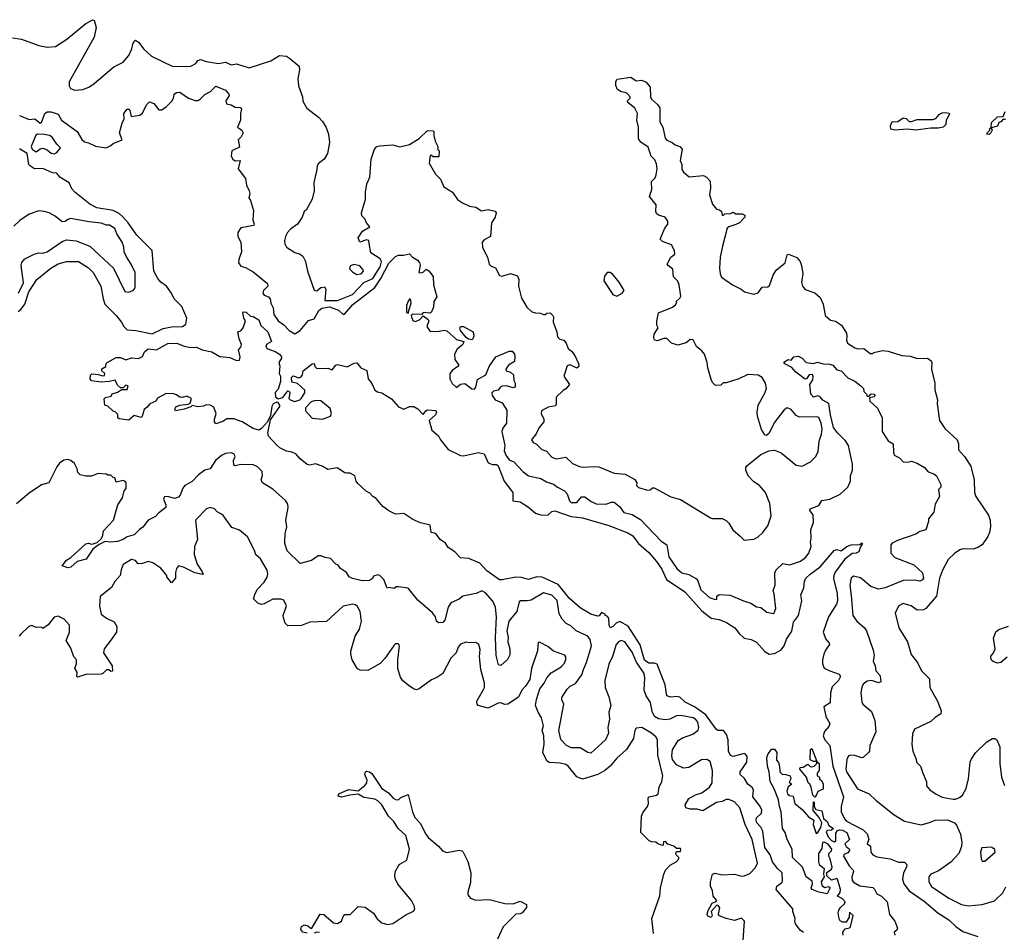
# Model space of a CAD drawing. Extents: x 2239805 to 2396427, y 665731 to 772158.
# Tile 286 of 326: x 2340627 to 2347745, y 741325 to 747922. Entities that reach past the tile are written whole.
import ezdxf

# ---------------------------------------------------------------- set-up
doc = ezdxf.new("R2010")
doc.units = 0

msp = doc.modelspace()

# ---------------------------------------------------------------- linework, layer by layer
at = {"layer": '0CON05XD'}
for points in [[(2340575, 747792), (2340639.3, 747780.7), (2340765, 747736.2), (2340826.4, 747723.6), (2340885, 747728.8), (2340967.3, 747782.7), (2341105, 747896), (2341155, 747922.5), (2341165, 747920), (2341178.8, 747865), (2341166.2, 747795), (2340985, 747472.5), (2340984.1, 747444.1), (2340993.3, 747425), (2341025, 747413.8), (2341083, 747417), (2341127.5, 747435), (2341165, 747460), (2341308, 747582), (2341375.3, 747614.7), (2341415.4, 747664.6), (2341437.4, 747712.6), (2341445, 747746.7), (2341455, 747766.7), (2341465, 747773.3), (2341485, 747761.2), (2341525, 747708.8), (2341579.6, 747659.6), (2341735, 747583.8), (2341865, 747586), (2341900, 747605), (2341915, 747626.7), (2341935, 747633.8), (2341975, 747620.8), (2342065, 747606), (2342115, 747616), (2342155, 747596.2), (2342195, 747604), (2342285, 747574), (2342442.5, 747625), (2342505, 747663.8), (2342555, 747658.8), (2342577.5, 747645), (2342647, 747587), (2342650.7, 747559.3), (2342637.5, 747495), (2342643.3, 747445), (2342672.5, 747365), (2342673.8, 747333.8), (2342703.6, 747283.6), (2342787.7, 747217.7), (2342815, 747187.5), (2342843.6, 747143.6), (2342860, 747095), (2342866.7, 747035), (2342852.5, 746955), (2342827.5, 746915), (2342785, 746880), (2342777, 746863), (2342773, 746827), (2342752.5, 746745), (2342756.7, 746685), (2342742.5, 746625), (2342697.5, 746545), (2342682.5, 746535), (2342670, 746495), (2342636.2, 746445), (2342585, 746409.2), (2342564, 746385), (2342547.5, 746355), (2342542.5, 746325), (2342543, 746303), (2342557, 746277), (2342615, 746240), (2342655, 746226.7), (2342673.6, 746213.6), (2342693.3, 746175), (2342707.5, 746105), (2342757, 745967), (2342775, 745963.3), (2342805, 745986), (2342830, 745990), (2342840.8, 745975), (2342833.4, 745893.4), (2342925, 745891.8), (2343031.9, 745935), (2343115, 746022.7), (2343179.5, 746050.5), (2343233.3, 746135), (2343241.8, 746175), (2343233.2, 746193.2), (2343166.4, 746236.4), (2343153.3, 746305), (2343150, 746325), (2343135, 746330), (2343085, 746313.8), (2343074.2, 746345), (2343105.8, 746394.2), (2343157.5, 746425), (2343133.9, 746453.9), (2343123, 746483), (2343100, 746505), (2343097.5, 746525), (2343127.5, 746625), (2343127.5, 746675), (2343137.5, 746735), (2343157.5, 746785), (2343167.5, 746915), (2343193, 746987), (2343210, 747005), (2343228.3, 747011.7), (2343325, 747017.5), (2343375, 747002.5), (2343445, 747020), (2343516.1, 747063.9), (2343575, 747122.5), (2343615, 747120), (2343620, 747115), (2343620, 747085), (2343630, 747045), (2343650, 747005), (2343650, 746985), (2343660, 746975), (2343658.3, 746931.7), (2343615, 746930), (2343605, 746940), (2343595, 746940), (2343586.7, 746885), (2343634, 746805), (2343668.7, 746768.7), (2343693.1, 746713.1), (2343755.9, 746675.9), (2343792.3, 746622.3), (2343828.3, 746598.3), (2343880, 746575), (2343925, 746566.2), (2343965, 746541.2), (2344015, 746549.4), (2344065, 746538.8), (2344071.2, 746525), (2344064.2, 746495.8), (2344038, 746455), (2344030, 746355), (2343985, 746331.2), (2343970, 746315), (2343973.8, 746275), (2344010, 746205), (2344020, 746155), (2344035, 746140), (2344067.7, 746127.7), (2344095, 746072.5), (2344115, 746067.5), (2344175, 746086.7), (2344225, 746070), (2344236.7, 746045), (2344233.8, 745995), (2344255, 745910), (2344293.6, 745843.6), (2344330.7, 745810.7), (2344355, 745802.5), (2344391.7, 745801.7), (2344415, 745790), (2344425, 745790), (2344438.3, 745801.7), (2344463, 745803), (2344482.5, 745785), (2344486.7, 745775), (2344483.3, 745735), (2344510, 745665), (2344515, 745630), (2344533, 745613), (2344560, 745605), (2344577.5, 745585), (2344592.5, 745545), (2344617.5, 745525), (2344640, 745495), (2344667, 745437), (2344670, 745415), (2344655, 745402.5), (2344606.4, 745426.4), (2344585, 745420), (2344562, 745345), (2344602.5, 745285), (2344576.4, 745253.6), (2344555, 745242.5), (2344506, 745194), (2344506, 745144), (2344499.5, 745130.5), (2344448.6, 745121.4), (2344398.8, 745095), (2344397.5, 745075), (2344416, 745035), (2344416.2, 745015), (2344383.3, 744975), (2344361.2, 744928.8), (2344327.5, 744885), (2344340, 744865), (2344363, 744853), (2344402.5, 744815), (2344435, 744802.5), (2344475, 744758.8), (2344505, 744748), (2344575, 744758.8), (2344623.3, 744715), (2344675, 744691.2), (2344695, 744686.7), (2344785, 744692.5), (2344815, 744688.8), (2344925, 744643.8), (2345005, 744636.2), (2345075, 744598), (2345088, 744575), (2345086.7, 744555), (2345100.9, 744540.9), (2345165, 744520), (2345185, 744522.5), (2345203, 744537), (2345215, 744537.5), (2345335, 744473.8), (2345403.6, 744453.6), (2345622.3, 744322.3), (2345636.4, 744316.4), (2345706.4, 744316.4), (2345735, 744302.5), (2345753.6, 744283.6), (2345782.5, 744235), (2345835, 744187.5), (2345865, 744160), (2345935, 744167.5), (2345965, 744183.3), (2345997.7, 744212.3), (2346036.1, 744263.9), (2346058.8, 744335), (2346050, 744425), (2346020, 744505), (2345976.7, 744555), (2345935, 744581.2), (2345893.8, 744625), (2345876.7, 744665), (2345877.5, 744685), (2345885, 744697.5), (2345985, 744780), (2346043.6, 744806.4), (2346085, 744811.4), (2346131.7, 744791.7), (2346241.7, 744701.7), (2346285, 744693.8), (2346345, 744726.7), (2346383.3, 744765), (2346398.8, 744801.2), (2346406, 744875), (2346423, 744927), (2346427.8, 744965), (2346421.9, 745005), (2346405, 745046.2), (2346385, 745052), (2346265, 745049.2), (2346240.5, 745060.5), (2346203.3, 745105), (2346175, 745115.6), (2346155, 745102), (2346082.2, 745007.8), (2346045, 744933.3), (2346025, 744916.7), (2346015, 744920), (2345989.7, 744959.7), (2345960, 745055), (2345958, 745085), (2345965.8, 745135), (2346015, 745223.3), (2346026.2, 745255), (2346020, 745295), (2345995, 745336.7), (2345965, 745353.3), (2345892.3, 745357.7), (2345825, 745326), (2345735, 745296.7), (2345713.6, 745296.4), (2345695, 745280), (2345658.3, 745278.3), (2345637, 745297), (2345627.5, 745315), (2345602.5, 745405), (2345597.5, 745445), (2345577.5, 745505), (2345559.3, 745529.3), (2345520.7, 745560.7), (2345495, 745607.5), (2345475, 745610), (2345444.6, 745585.4), (2345385, 745569.5), (2345340, 745585), (2345305, 745617.5), (2345285, 745616.7), (2345235, 745600), (2345217.5, 745605), (2345211.2, 745625), (2345215, 745650), (2345242.5, 745695), (2345233.3, 745715), (2345233.6, 745743.6), (2345246.4, 745803.6), (2345346.1, 745843.9), (2345369.3, 745860.7), (2345376.7, 745876.7), (2345373.9, 745886.1), (2345400.6, 745909.4), (2345406.4, 745923.6), (2345395.8, 746005.8), (2345385, 746031.4), (2345353.4, 746063.4), (2345349.7, 746119.7), (2345314.4, 746144.4), (2345308.8, 746155), (2345333.9, 746206.1), (2345363.6, 746226.4), (2345361.2, 746255), (2345338.8, 746295), (2345275, 746318.6), (2345256.2, 746335), (2345291.2, 746415), (2345313.3, 746445), (2345313.3, 746465), (2345292.5, 746495), (2345245, 746510), (2345230.6, 746520.6), (2345225.8, 746535), (2345228, 746585), (2345180, 746645), (2345196, 746695), (2345195, 746752.5), (2345220.3, 746779.7), (2345229.1, 746800.9), (2345235.5, 746845), (2345230.6, 746880.6), (2345218.5, 746908.5), (2345192, 746935), (2345170.5, 747000.5), (2345117.2, 747037.2), (2345100.9, 747060.9), (2345100.6, 747145), (2345088.9, 747195), (2345093.8, 747245), (2345073, 747283), (2345022.5, 747325), (2345020, 747335), (2345040, 747355), (2345040, 747365), (2345018.8, 747388.8), (2345005, 747396.7), (2344975, 747400), (2344947.7, 747417.7), (2344936.1, 747446.1), (2344936.7, 747475), (2344946.4, 747493.6), (2345045, 747506), (2345085, 747481.2), (2345125, 747485.7), (2345155, 747471.2), (2345186, 747435), (2345188, 747365), (2345195, 747347.5), (2345239.1, 747309.1), (2345256, 747285), (2345256, 747185), (2345277.5, 747145), (2345294.2, 747065), (2345305, 747052), (2345344.1, 747034.1), (2345365, 747016.7), (2345400, 747005), (2345417, 746987), (2345401.2, 746905), (2345413.8, 746875), (2345415, 746840), (2345425, 746820), (2345467, 746787), (2345570, 746795), (2345592.5, 746785), (2345620, 746755), (2345621.2, 746705), (2345613.6, 746656.4), (2345635, 746590), (2345663.6, 746553.6), (2345687, 746547), (2345700, 746535), (2345705, 746510), (2345715, 746510), (2345725, 746520), (2345765, 746522.5), (2345785, 746530), (2345805, 746520), (2345849.3, 746519.3), (2345868.3, 746508.3), (2345870, 746495), (2345830, 746455), (2345805, 746440.8), (2345755, 746425.7), (2345742, 746415), (2345707.1, 746285)], [(2340625, 747228.8), (2340695, 747200), (2340736.4, 747206.4), (2340775, 747173.3), (2340785, 747180), (2340793.3, 747206.7), (2340807.5, 747245), (2340825, 747256.7), (2340855, 747256.2), (2340905, 747240), (2340930, 747195), (2341043.3, 747115), (2341077, 747057), (2341095, 747040), (2341125, 747032.5), (2341175, 747007.5), (2341253, 746997), (2341285, 747012.5), (2341301.7, 747028.3), (2341366.7, 747055), (2341348.8, 747105), (2341366.7, 747175), (2341383.3, 747205), (2341380, 747245), (2341405, 747276.7), (2341415, 747276.7), (2341422.5, 747265), (2341433, 747223), (2341495, 747232.5), (2341515, 747247.5), (2341542.6, 747307.4), (2341565, 747328.8), (2341597.4, 747317.4), (2341631.7, 747271.7), (2341655, 747271.2), (2341686.8, 747293.2), (2341725.9, 747334.1), (2341738.8, 747355), (2341742.5, 747385), (2341760, 747395), (2341785, 747398.8), (2341847.5, 747355), (2341895, 747338.8), (2341915, 747338.8), (2341935, 747350), (2341965, 747381.2), (2342007.5, 747402.5), (2342045, 747442.5), (2342115, 747412.5), (2342140, 747385), (2342142.5, 747375), (2342117.5, 747335), (2342122.5, 747315), (2342130.7, 747310.7)], [(2342130.7, 747310.7), (2342155, 747307.5), (2342185, 747290), (2342225, 747287.5), (2342230, 747275), (2342222.5, 747245), (2342223, 747197), (2342202.5, 747145), (2342233, 747123), (2342242.5, 747105), (2342227.5, 747075), (2342207.5, 747055), (2342215, 747000), (2342160, 746975), (2342156.7, 746935), (2342167.5, 746915), (2342185, 746903.3), (2342220, 746905), (2342207.5, 746845), (2342260, 746775), (2342267.5, 746725), (2342286.7, 746685), (2342290, 746665), (2342283.8, 746635), (2342296.2, 746616.2), (2342317, 746543), (2342312.5, 746475), (2342322.5, 746445), (2342320, 746435), (2342225, 746418.6), (2342203.1, 746385), (2342202.9, 746355), (2342226.2, 746313.8), (2342231.5, 746245), (2342210.9, 746189.1), (2342210, 746165), (2342225, 746141.4), (2342260, 746130), (2342315, 746100), (2342418.8, 746015), (2342422, 745995), (2342388.6, 745965), (2342384.4, 745945), (2342395, 745930.6), (2342425, 745919.4), (2342438.6, 745905), (2342442.7, 745872.7), (2342458.7, 745838.7), (2342465, 745790), (2342495.6, 745745), (2342536.9, 745716.9), (2342575, 745674.3), (2342615, 745650.8), (2342655, 745676.2), (2342715, 745747.1), (2342755, 745760), (2342789, 745821), (2342812.2, 745837.8), (2342866.9, 745846.9), (2342931.7, 745821.7), (2342962.8, 745792.8), (2342976.3, 745793.7), (2343035, 745862.9), (2343193.4, 745986.6), (2343238.8, 746051.2), (2343295, 746161.4), (2343345, 746210), (2343365, 746220), (2343400.7, 746219.3), (2343445, 746230), (2343467.5, 746205), (2343503, 746183), (2343516.7, 746166.7), (2343521.7, 746148.3), (2343512.5, 746095), (2343525, 746091.2), (2343543.6, 746096.4), (2343565, 746118), (2343585, 746107.1), (2343615.6, 746065), (2343618.1, 746005), (2343641.7, 745918.3), (2343622, 745885), (2343618, 745845), (2343605, 745810), (2343595, 745801.2), (2343545, 745806.7), (2343535, 745790), (2343467, 745793), (2343457.5, 745785), (2343458.8, 745775), (2343468.3, 745748.3), (2343485, 745741.4), (2343517.6, 745752.4), (2343545, 745782.5), (2343580, 745755), (2343584, 745745), (2343570.8, 745705), (2343595, 745668.8), (2343660.5, 745669.5), (2343695, 745678), (2343713.9, 745673.9), (2343785, 745610), (2343837.5, 745595), (2343830, 745575), (2343790.5, 745539.5), (2343770.6, 745505), (2343771.9, 745465), (2343800.8, 745425), (2343795, 745414.2), (2343753.1, 745386.9), (2343736.9, 745365), (2343736.9, 745325), (2343752.7, 745292.7), (2343785, 745262.5), (2343815, 745288.1), (2343845, 745292.2), (2343895, 745252.9), (2343915, 745252.5), (2343924.4, 745265.6), (2343937.7, 745322.3), (2343997.5, 745355), (2344021.2, 745415), (2344070, 745485), (2344165, 745526.7), (2344187.5, 745525), (2344203.3, 745505), (2344207.7, 745487.7), (2344205, 745452.5), (2344161.2, 745425), (2344141.2, 745395), (2344144.2, 745384.2), (2344175, 745373.3), (2344197.5, 745355), (2344200, 745315), (2344210, 745295), (2344210, 745265), (2344195, 745260), (2344146.4, 745276.4), (2344115, 745274), (2344100, 745265), (2344085, 745243.3), (2344052.4, 745237.6), (2344039.2, 745225), (2344043.1, 745205), (2344065, 745173.3), (2344115, 745152.5), (2344148.7, 745098.7), (2344146.7, 745005), (2344119.5, 744970.5), (2344111.8, 744945), (2344134.2, 744845), (2344129.2, 744805), (2344141.8, 744775), (2344165, 744741.1), (2344199.2, 744725), (2344265, 744656.2), (2344305.9, 744625.9), (2344395, 744604.3), (2344435, 744582), (2344486.7, 744565), (2344515, 744542), (2344565, 744516.2), (2344585.5, 744495.5), (2344602.9, 744445), (2344615, 744430.9), (2344655, 744432.7), (2344688.1, 744471.9), (2344713, 744473), (2344759.4, 744439.4), (2344795, 744423.5), (2344865, 744420), (2344905, 744434), (2344925, 744433.8), (2344965, 744401.2), (2344995, 744358.9), (2345054.4, 744344.4), (2345115, 744310), (2345265, 744152.5), (2345305.6, 744125), (2345320.3, 744040.3), (2345377.1, 743955), (2345414.6, 743924.6), (2345465, 743910.8), (2345519.4, 743879.4), (2345530, 743865), (2345551.1, 743801.1), (2345615, 743744.3), (2345655, 743730), (2345666.2, 743733.8), (2345667.5, 743755), (2345685, 743767.5), (2345763, 743763), (2345860.5, 743720.5), (2345913.9, 743703.9), (2345955, 743676.7), (2345985, 743672.5), (2346028.3, 743638.3), (2346075, 743630), (2346082.5, 743635), (2346092.5, 743665), (2346080.8, 743770.8), (2346074, 743795), (2346088, 743835), (2346086.2, 743923.8), (2346096.7, 743945), (2346145, 743991.2), (2346195, 743981.2), (2346272.7, 744007.3), (2346308.8, 744035), (2346332, 744065), (2346348, 744115), (2346343.3, 744145), (2346350, 744175), (2346347.5, 744235), (2346366.4, 744286.4), (2346363, 744343), (2346340, 744375), (2346342.5, 744385), (2346405, 744410), (2346425, 744446.7), (2346485, 744456), (2346558.1, 744491.9), (2346615, 744543.8), (2346634.4, 744585), (2346633.3, 744625), (2346648.5, 744665), (2346648.9, 744708.9), (2346618.8, 744845), (2346597.6, 744877.6), (2346538.6, 744935), (2346510, 744975), (2346488.2, 745065), (2346477.7, 745147.7), (2346432.6, 745172.6), (2346415, 745196.7), (2346397, 745203), (2346365, 745192.5), (2346347.5, 745215), (2346340, 745285), (2346361.2, 745318.8), (2346363.9, 745343.9), (2346357.7, 745357.7), (2346335, 745353.8), (2346315, 745326.7), (2346305, 745323.3), (2346237.5, 745375), (2346208.8, 745408.8), (2346157.5, 745435), (2346152.5, 745447.5), (2346183.6, 745466.4), (2346205, 745460), (2346224.1, 745485.9), (2346255, 745489.2), (2346283.3, 745475), (2346314, 745444), (2346365, 745436), (2346395, 745447.5), (2346435, 745434), (2346485, 745431.9), (2346504.5, 745424.5), (2346535, 745390), (2346565, 745383.8), (2346615, 745334), (2346665, 745310), (2346707.5, 745275), (2346727.5, 745255), (2346730, 745235), (2346750, 745215), (2346755, 745200), (2346768.3, 745201.7), (2346782, 745218), (2346806.7, 745215), (2346808.8, 745205), (2346802.5, 745195), (2346771.7, 745188.3), (2346772.5, 745165), (2346827.5, 745115), (2346862.5, 745045), (2346862.5, 744945), (2346905, 744876.7), (2346942.5, 744855), (2346944, 744795), (2346950, 744775), (2346986.7, 744755), (2347015, 744726.7), (2347045, 744723.3), (2347075, 744730), (2347116.1, 744716.1), (2347167.5, 744685), (2347195, 744653.3), (2347235, 744640), (2347255.8, 744625.8), (2347287, 744563), (2347287, 744543), (2347270, 744525), (2347276.7, 744475), (2347245, 744420), (2347237, 744363), (2347197.5, 744315), (2347197.5, 744295), (2347177.5, 744235), (2347135, 744223.3), (2347105, 744203.3), (2346972.3, 744157.7), (2346935, 744138), (2346924.3, 744125), (2346924, 744065), (2346955, 744034.3), (2347091.7, 743981.7), (2347155, 743923.3), (2347161.2, 743885), (2347155, 743873.8), (2347135, 743862.5), (2347095, 743870), (2347015, 743868), (2346885, 743815.8), (2346835.8, 743804.2), (2346781.2, 743825), (2346705, 743886.2), (2346655, 743900), (2346638.8, 743885), (2346627.5, 743835), (2346639.3, 743760.7), (2346650.8, 743615), (2346678.8, 743575), (2346735.7, 743525.7), (2346750, 743505), (2346798, 743365), (2346803.8, 743325), (2346796.7, 743285), (2346812.3, 743252.3), (2346816.2, 743215), (2346845, 743182.5), (2346853.8, 743145), (2346852.5, 743135), (2346835, 743128.8), (2346785, 743146), (2346755, 743140.8), (2346725, 743118.8), (2346715, 743097.5), (2346708, 743055), (2346715, 742990), (2346722.5, 742975), (2346785, 742920), (2346810, 742855), (2346816.2, 742775), (2346773.8, 742675), (2346770, 742635), (2346763.3, 742625), (2346725, 742588.8), (2346715, 742586.2), (2346665, 742603.3), (2346635, 742606.2), (2346619.5, 742600.5), (2346605.8, 742574.2), (2346600, 742505), (2346604.4, 742485), (2346685, 742361.2), (2346767.5, 742325), (2346818.3, 742278.3), (2346950, 742175), (2347025, 742128.8), (2347145, 742102), (2347205, 742117.5), (2347245, 742135.7), (2347335, 742138), (2347385, 742116.2), (2347398.8, 742098.8), (2347428.8, 742035), (2347438, 741975), (2347436, 741945), (2347415.7, 741895), (2347358.3, 741831.7), (2347270.2, 741769.8), (2347213.8, 741745), (2347200, 741725), (2347200.3, 741690.3), (2347220, 741655), (2347345, 741571.2), (2347435, 741526.7), (2347485, 741516.7), (2347585, 741526.2), (2347675, 741552), (2347735, 741610), (2347757.3, 741652.7)], [(2346955, 747124.2), (2346925, 747130), (2346922, 747155), (2346935, 747187.5), (2346955, 747183.3), (2346975, 747187.5), (2347015, 747212.5), (2347035, 747207.5), (2347057, 747187), (2347075, 747186.7), (2347115, 747201.2), (2347228.3, 747201.7), (2347250.7, 747209.3), (2347273.6, 747236.4), (2347295, 747248.9), (2347321.3, 747251.3), (2347345.6, 747245.6), (2347349.5, 747239.5), (2347325.7, 747195), (2347323.3, 747165), (2347303.6, 747146.4), (2347267.5, 747137.5), (2347215, 747138), (2347105, 747124.3), (2347045, 747130), (2346955, 747124.2)], [(2347755, 747200), (2347735, 747200), (2347720, 747185), (2347705, 747180), (2347695, 747152.5), (2347650, 747140), (2347657.5, 747125), (2347647.5, 747105), (2347635, 747092.5), (2347620, 747095), (2347623, 747107), (2347640, 747125), (2347641.7, 747138.3), (2347650, 747140), (2347651.7, 747178.3), (2347695, 747220), (2347738.3, 747221.7), (2347751.7, 747258.3)], [(2340875, 746953.3), (2340895, 746963.3), (2340922.5, 746995), (2340895, 747022.5), (2340862.7, 747072.7), (2340842.5, 747085), (2340805, 747091.4), (2340756, 747094), (2340742.9, 747087.1), (2340710, 747005), (2340717, 746987), (2340745, 746967.5), (2340775, 746990), (2340795, 746993.8), (2340825, 746981.2), (2340855, 746957.5), (2340875, 746953.3)], [(2340616.2, 745813.8), (2340635, 745827.3), (2340664.2, 745865), (2340692.2, 745955), (2340751.2, 746045), (2340851.2, 746125), (2340905, 746158.6), (2340965, 746174.3), (2341052.5, 746175), (2341125, 746129.4), (2341157.1, 746095), (2341214, 745996), (2341229.4, 745905), (2341242.9, 745865), (2341323.7, 745783.7), (2341363.8, 745735), (2341378.8, 745705), (2341405, 745681.2), (2341465.9, 745675.9), (2341585, 745651.4), (2341665, 745690), (2341725, 745701.8), (2341805, 745703.8), (2341827.7, 745722.3), (2341836.2, 745765), (2341798.7, 745848.7), (2341744.6, 745904.6), (2341725.5, 745945.5), (2341688, 745995), (2341646.2, 746025), (2341625, 746051.2), (2341595.8, 746105), (2341583.8, 746255), (2341474.5, 746364.5), (2341410.6, 746455), (2341369.7, 746499.7), (2341345, 746520.5), (2341302.7, 746542.7), (2341185, 746562.5), (2341135, 746588.6), (2341026.2, 746675), (2341005, 746700), (2340984.2, 746744.2), (2340917.5, 746785), (2340895, 746813.3), (2340865, 746816.2), (2340795, 746846.2), (2340735, 746843.3), (2340705, 746862.5), (2340692.5, 746875), (2340680, 746955), (2340625, 746990)], [(2341129.2, 746460.8), (2340995, 746484), (2340975, 746478.8), (2340955, 746463.3), (2340935, 746460), (2340883, 746503), (2340840, 746525), (2340805, 746536.7), (2340765, 746540), (2340695, 746516.7), (2340628.3, 746471.7), (2340585, 746430.8)], [(2340619.2, 745945), (2340655, 746020), (2340636.9, 746145), (2340643, 746167), (2340665, 746194), (2340731.7, 746228.3), (2340765, 746235.8), (2340795, 746234), (2340825, 746244.3), (2340935, 746319.2), (2340965, 746330.8), (2341035, 746324.2), (2341135, 746284.3), (2341305, 746126.2), (2341387, 745957), (2341413, 745953), (2341447.5, 745965), (2341462.5, 745985), (2341462.5, 746095), (2341433.8, 746155), (2341398.3, 746208.3), (2341382.9, 746245), (2341380.3, 746280.3), (2341367.1, 746315), (2341328.1, 746375), (2341315, 746413.3), (2341275, 746438), (2341255, 746436), (2341215, 746452), (2341129.2, 746460.8)], [(2345707.1, 746285), (2345690, 746205), (2345685.8, 746125), (2345690, 746085), (2345701.7, 746061.7), (2345780, 746005), (2345843.6, 745973.6), (2345867.5, 745955), (2345935, 745938), (2345965, 745948), (2345995, 745988.8), (2346035, 745990), (2346048.3, 746001.7), (2346073.8, 746075), (2346095, 746112.5), (2346160, 746165), (2346175, 746222.5), (2346185, 746226.7), (2346245, 746202.5), (2346270, 746175), (2346278.8, 746145), (2346289.2, 746085), (2346280, 746025), (2346285.7, 745995), (2346305, 745972), (2346375, 745948.8), (2346413.3, 745915), (2346436.7, 745865), (2346450, 745785), (2346490, 745750), (2346525, 745742.5), (2346567.5, 745715), (2346603.3, 745655), (2346607.5, 745635), (2346603.3, 745605), (2346612.5, 745585), (2346665, 745550), (2346686.4, 745543.6), (2346730, 745545), (2346775, 745510), (2346795, 745510), (2346803, 745517), (2346865, 745532), (2346905, 745526), (2347005, 745493.8), (2347065, 745490), (2347115, 745472), (2347190, 745475), (2347217.5, 745455), (2347222.5, 745445), (2347220, 745395), (2347242.5, 745295), (2347243, 745247), (2347262.5, 745175), (2347260, 745145), (2347277.5, 745025), (2347315, 744967.5), (2347404.1, 744884.1), (2347414, 744855), (2347413.9, 744813.9), (2347458.8, 744765), (2347503.3, 744695), (2347528, 744595), (2347530.8, 744505), (2347539.2, 744475), (2347630.7, 744340.7), (2347643.3, 744305), (2347646.2, 744255), (2347638.8, 744215), (2347626.2, 744185), (2347585, 744126.7), (2347555, 744106.7), (2347520, 744095), (2347445, 744096.2), (2347425, 744090), (2347386.1, 744063.9), (2347340.5, 744019.5), (2347297.7, 743942.3), (2347275.8, 743884.2), (2347255.7, 743755), (2347178.8, 743665), (2347160, 743655), (2347115, 743654.3), (2347071.2, 743685), (2347015, 743702.9), (2346983.8, 743685), (2346956.2, 743635), (2346983.8, 743525), (2347046.2, 743425), (2347072.3, 743332.3), (2347117.5, 743275), (2347146.7, 743215), (2347205, 743157.5), (2347207.5, 743095), (2347263.3, 742995), (2347290, 742925), (2347287.5, 742905), (2347245, 742877.5), (2347215, 742847.5), (2347097, 742793), (2347080.7, 742759.3), (2347076.7, 742685), (2347083.3, 742635), (2347107, 742577), (2347110, 742555), (2347140, 742525), (2347153, 742483), (2347181.7, 742411.7), (2347183, 742383), (2347207.5, 742355), (2347252.7, 742322.7), (2347295, 742302), (2347375, 742286.7), (2347393, 742287), (2347421.7, 742298.3), (2347443, 742317), (2347470, 742365), (2347485.9, 742434.1), (2347498.8, 742555), (2347506.7, 742575), (2347538.3, 742621.7), (2347618.3, 742701.7), (2347660, 742725), (2347676.4, 742726.4), (2347692.5, 742715), (2347712.5, 742665), (2347713.8, 742545), (2347726.2, 742445), (2347747.5, 742385)], [(2343065, 746080.6), (2343095, 746084.6), (2343112.9, 746105), (2343110.8, 746115), (2343085, 746143.8), (2343045, 746151.5), (2343016.6, 746143.4), (2343012.2, 746122.2), (2343035, 746097.1), (2343065, 746080.6)], [(2344945, 745924), (2344983.3, 745945), (2344996.2, 745965), (2344960, 746025), (2344917.6, 746077.6), (2344895, 746094.2), (2344875, 746094.4), (2344855, 746068.6), (2344849.6, 746035), (2344915, 745936), (2344945, 745924)], [(2343435, 745800), (2343456, 745876), (2343451.7, 745901.7), (2343445, 745902.5), (2343435, 745886.7), (2343424.6, 745855), (2343424.2, 745805), (2343435, 745800)], [(2346293.1, 741323.1), (2346270.2, 741340.2), (2346236, 741385), (2346230.8, 741405), (2346234, 741425), (2346217.5, 741475), (2346216.7, 741495), (2346097.1, 741635), (2346101.1, 741658.9), (2346137.5, 741685), (2346142.5, 741695), (2346138.8, 741755), (2346105, 741785.6), (2346070, 741835), (2346053.3, 741885), (2346015, 741938.8), (2346000.5, 742055), (2345985, 742084.2), (2345955.7, 742115), (2345950.6, 742135), (2345955, 742153.3), (2345990, 742185), (2345993, 742207), (2345978.8, 742238.8), (2345926.7, 742305), (2345933.3, 742355), (2345922, 742372), (2345890, 742395), (2345867.3, 742437.3), (2345836.7, 742465), (2345836.7, 742485), (2345883.8, 742555), (2345886.7, 742595), (2345875, 742612.5), (2345865, 742616.2), (2345785, 742596.2), (2345765, 742602.5), (2345751.2, 742635), (2345748.8, 742715), (2345736.7, 742755), (2345715, 742783.8), (2345675, 742784.3), (2345662.4, 742792.4), (2345587, 742897), (2345504.7, 742954.7), (2345437.8, 742987.8), (2345398.8, 743025), (2345375, 743030), (2345335, 743025.6), (2345306.2, 743035), (2345294.4, 743114.4), (2345235, 743263.3), (2345215, 743271.2), (2345175, 743271.1), (2345145, 743292.5), (2345113.3, 743403.3), (2345025, 743538.9), (2344965, 743570.6), (2344939.3, 743560.7), (2344915, 743535.8), (2344895, 743526.7), (2344887.5, 743545), (2344886.4, 743596.4), (2344875, 743610), (2344860, 743615), (2344860, 743625), (2344833.6, 743636.4), (2344816.4, 743613.6), (2344805, 743610), (2344755, 743624), (2344679.7, 743669.7), (2344599.3, 743739.3), (2344573.8, 743773.8), (2344519.4, 743839.4), (2344405, 743893.1), (2344365, 743894.5), (2344305, 743874.5), (2344255, 743888.9), (2344215, 743891.9), (2344115, 743872), (2344095, 743873.8), (2344005, 743937.5), (2343952.7, 743992.7), (2343875, 744026.9), (2343812.7, 744032.7), (2343772.5, 744075), (2343725, 744106.2), (2343705, 744138.8), (2343666.7, 744165), (2343639.5, 744199.5), (2343625, 744210), (2343602.5, 744215), (2343595, 744267.5), (2343525, 744283.8), (2343469.3, 744309.3), (2343405, 744352.5), (2343345, 744348.6), (2343295, 744371.2), (2343252.3, 744402.3), (2343205, 744460), (2343180, 744475), (2343158.8, 744498.8), (2343132.7, 744512.7), (2343070.5, 744570.5), (2343060, 744585), (2343050, 744625), (2343015, 744643.3), (2342993, 744643), (2342976.4, 744646.4), (2342923, 744683), (2342855, 744670), (2342813.6, 744693.6), (2342765, 744711.2), (2342725, 744702), (2342706.1, 744706.1), (2342655, 744746.7), (2342623.2, 744783.2), (2342595, 744795.8), (2342555, 744802.5), (2342507.3, 744827.3), (2342485, 744846.2), (2342425, 744912.5), (2342420, 744935), (2342441.2, 745028.8), (2342506.7, 745125), (2342508.8, 745135), (2342495, 745156), (2342485, 745157.5), (2342460, 745145), (2342450, 745125), (2342440, 745060), (2342417.5, 745015), (2342375, 744966.2), (2342355, 744956), (2342315, 744968), (2342235, 745016), (2342175, 745035.8), (2342125, 745036.2), (2342095, 745016.7), (2342045, 745000), (2342036.2, 745015), (2342036.2, 745035), (2342046.7, 745075), (2342030.7, 745120.7), (2342005, 745136.7), (2341975, 745137.5), (2341955, 745128.8), (2341915, 745124.2), (2341875, 745132.5), (2341865, 745123.8), (2341815, 745106.7), (2341753.8, 745093.8), (2341747.5, 745105), (2341755, 745122.5), (2341785, 745136.7), (2341845, 745142.5), (2341860, 745150), (2341870, 745185), (2341835, 745200), (2341805, 745190), (2341785, 745192.5), (2341760.7, 745210.7), (2341738.3, 745218.3), (2341685, 745218.8), (2341623.9, 745186.1), (2341610, 745165), (2341567.5, 745145), (2341549.3, 745120.7), (2341526.4, 745103.6), (2341513.3, 745055), (2341505, 745046.7), (2341455, 745060), (2341415, 745026.7), (2341345, 745037.5), (2341337.5, 745045), (2341337, 745067), (2341318.3, 745088.3), (2341301.7, 745091.7), (2341265, 745127.5), (2341242.5, 745135), (2341238.3, 745181.7), (2341248.3, 745191.7), (2341288.3, 745201.7), (2341295, 745217.5), (2341335, 745230), (2341365, 745250), (2341405, 745250), (2341410, 745275), (2341395, 745280), (2341375, 745260), (2341355, 745260), (2341335, 745280), (2341317, 745317), (2341275, 745306.2), (2341215, 745301.2), (2341145, 745312.5), (2341137, 745327), (2341138.3, 745351.7), (2341148.3, 745361.7), (2341195, 745357.5), (2341225, 745347.5), (2341239.3, 745350.7), (2341242.5, 745365), (2341220, 745385), (2341221.7, 745398.3), (2341250, 745415), (2341253, 745437), (2341260, 745445), (2341325, 745480), (2341355, 745480), (2341395, 745463.3), (2341435, 745477.5), (2341485, 745472.5), (2341515, 745487.5), (2341529.3, 745520.7), (2341555, 745543.3), (2341615, 745536.2), (2341697.7, 745582.3), (2341764.1, 745584.1), (2341815, 745562), (2341865, 745552), (2341906.2, 745553.8), (2341945.6, 745535.6), (2342015, 745522), (2342075, 745487.5), (2342145, 745480), (2342195, 745457.5), (2342215, 745460), (2342220, 745485), (2342210, 745535), (2342226.7, 745555), (2342231.2, 745575), (2342213.8, 745615), (2342203.3, 745666.7), (2342225, 745672.5), (2342243.3, 745695), (2342260, 745745), (2342247.5, 745765), (2342240, 745805), (2342245, 745810), (2342265, 745807.5), (2342295, 745780), (2342315, 745776.7), (2342355, 745752.5), (2342370.8, 745710.8), (2342422, 745665), (2342447.5, 745595), (2342413.9, 745576.1), (2342407.5, 745565), (2342412.5, 745545), (2342475, 745522.5), (2342505, 745503.8), (2342520, 745485), (2342520, 745475), (2342500, 745445), (2342507.5, 745417.5), (2342503.8, 745365), (2342511.4, 745345), (2342512.1, 745307.9), (2342495, 745252.5), (2342473, 745227), (2342475.8, 745195), (2342495, 745180.8), (2342528.5, 745191.5), (2342565, 745240), (2342575, 745236.7), (2342580, 745225), (2342573.3, 745185), (2342582.5, 745175), (2342615, 745161.2), (2342652.5, 745175), (2342661.2, 745185), (2342688.6, 745225), (2342689.2, 745245), (2342635, 745292.5), (2342595, 745302.5), (2342591.2, 745335), (2342605, 745346.7), (2342645, 745333.3), (2342660.7, 745339.3), (2342671.2, 745355), (2342676.7, 745385), (2342742.5, 745435), (2342756.7, 745436.7), (2342760, 745415), (2342775, 745400), (2342855, 745402.5), (2342885, 745390), (2342913.3, 745425), (2342925, 745430), (2342995, 745412.5), (2343045, 745440), (2343065, 745441.2), (2343094.4, 745404.4), (2343137.3, 745387.3), (2343147, 745327), (2343172.1, 745292.1), (2343194, 745245), (2343212.6, 745232.6), (2343245.4, 745225.4), (2343315, 745180.8), (2343365, 745124), (2343405, 745106), (2343445, 745125.6), (2343475.6, 745125.6), (2343505, 745108.8), (2343545, 745067.5), (2343563.3, 745095), (2343575, 745102), (2343636.2, 745096.2), (2343640, 745085), (2343633.8, 745065), (2343586.7, 745025), (2343606.2, 744955), (2343653.8, 744915), (2343670, 744885)], [(2343895, 745608.8), (2343872, 745612), (2343853.8, 745623.8), (2343812.9, 745675), (2343808, 745695), (2343815, 745703.8), (2343835, 745704.2), (2343906, 745666), (2343910, 745635), (2343904.1, 745615.9), (2343895, 745608.8)], [(2342815, 745034), (2342874, 745056), (2342880.8, 745075), (2342870.9, 745110.9), (2342805, 745166.2), (2342765, 745170), (2342735, 745158.9), (2342692.9, 745117.1), (2342694.2, 745095), (2342741.7, 745041.7), (2342815, 745034)], [(2343670, 744885), (2343725, 744816.2), (2343815, 744772.5), (2343835, 744770), (2343945, 744794.2), (2343984.3, 744784.3), (2344015, 744719.4), (2344045, 744707.5), (2344075, 744705.8), (2344086.6, 744696.6), (2344128.8, 744585), (2344192, 744505), (2344193.3, 744445), (2344245.7, 744435.7), (2344305, 744398.8), (2344355, 744355.6), (2344395, 744342.7), (2344445, 744341.5), (2344475, 744365.7), (2344495, 744371.9), (2344615, 744331.9), (2344695, 744321.1), (2344885.4, 744265.4), (2345022.6, 744212.6), (2345060.1, 744190.1), (2345085.3, 744155.3), (2345100.5, 744135), (2345175, 744069.5), (2345231.5, 744005), (2345269, 743949), (2345303.6, 743875), (2345436.5, 743786.5), (2345557.7, 743647.7), (2345625, 743595.6), (2345685, 743585.6), (2345736.2, 743565), (2345796, 743525), (2345828, 743485), (2345865, 743451.4), (2345915, 743442), (2345953, 743423), (2346014.3, 743354.3), (2346045, 743336.2), (2346085, 743340), (2346128.8, 743365), (2346154.2, 743395), (2346171.1, 743445), (2346208.1, 743501.9), (2346222.1, 743567.9), (2346257.9, 743615), (2346280.8, 743720.8), (2346274.2, 743765), (2346295.6, 743815), (2346300.3, 743859.7), (2346310, 743885), (2346342, 743915), (2346414.1, 743965.9), (2346515, 744083.8), (2346535, 744093.3), (2346565, 744083.3), (2346606.4, 744113.6), (2346637.5, 744125), (2346701.7, 744128.3), (2346715, 744140), (2346720, 744135), (2346703, 744107), (2346693.3, 744075), (2346675, 744066.2), (2346645, 744064.2), (2346590.9, 744019.1), (2346522.7, 743927.3), (2346513.3, 743905), (2346511.3, 743881.3), (2346537.9, 743775), (2346538.9, 743721.1), (2346532.4, 743697.6), (2346474.4, 743605), (2346436.9, 743495), (2346454.5, 743444.5), (2346480, 743415), (2346482, 743405), (2346453.8, 743365), (2346441.2, 743335), (2346430, 743295), (2346431.2, 743265), (2346444.1, 743234.1), (2346485, 743213.8), (2346551.2, 743191.2), (2346560.8, 743175), (2346545.6, 743144.4), (2346500.5, 743099.5), (2346490, 743055), (2346486.1, 742983.9), (2346440, 742955), (2346456, 742885), (2346484.2, 742835), (2346477.8, 742812.2), (2346445, 742776.7), (2346435.8, 742745), (2346448, 742715), (2346482.9, 742675), (2346504.7, 742525), (2346583.6, 742305), (2346566.8, 742235), (2346566.2, 742195), (2346590.4, 742145), (2346605, 742128.5), (2346724, 742065), (2346755, 742036), (2346766.2, 741995), (2346753.9, 741963.9), (2346777, 741947), (2346780, 741905), (2346794.2, 741884.2), (2346825, 741871.2), (2346920, 741855), (2346980.7, 741830.7), (2347005, 741831.2), (2347025, 741831.2), (2347041.2, 741815), (2347038, 741795), (2347016, 741755), (2347009.5, 741709.5), (2347018, 741675), (2347058, 741625), (2347165, 741549.2), (2347263.8, 741465), (2347345, 741413.8), (2347395, 741366.2), (2347445, 741330), (2347555, 741294)], [(2345625, 741432.5), (2345602.3, 741442.3), (2345598, 741455), (2345605, 741482.5), (2345633.8, 741535), (2345663.3, 741546.7), (2345666.7, 741555), (2345639.5, 741585), (2345635.7, 741625), (2345621.7, 741658.3), (2345621.9, 741688.1), (2345636.2, 741743.8), (2345655, 741752), (2345705, 741740), (2345795, 741744.3), (2345845, 741731.2), (2345865, 741733.3), (2345905, 741750), (2345947.3, 741792.7), (2345960, 741825), (2345923.1, 741995), (2345871.8, 742105), (2345833.1, 742225), (2345795, 742268.6), (2345755, 742285.7), (2345735, 742285.7), (2345705, 742269.2), (2345665, 742262.5), (2345565, 742203.3), (2345525, 742216), (2345475, 742215.7), (2345443.3, 742225), (2345438, 742245), (2345465, 742292), (2345512.4, 742317.6), (2345557.5, 742332.5), (2345613.8, 742375), (2345632.5, 742405), (2345635.6, 742495), (2345618.3, 742558.3), (2345595, 742572.9), (2345555, 742572.2), (2345465, 742515.7), (2345425, 742510.6), (2345375, 742536), (2345345.7, 742575), (2345341.3, 742601.3), (2345347.1, 742645), (2345387.8, 742712.2), (2345418.9, 742731.1), (2345493, 742757), (2345531.4, 742785), (2345537.8, 742805), (2345528.5, 742845), (2345515, 742863.1), (2345495, 742876.2), (2345407.1, 742892.9), (2345375, 742890), (2345326.7, 742865), (2345295, 742860.5), (2345245, 742868.6), (2345216, 742885), (2345200.2, 742920.2), (2345188.1, 742985), (2345157.1, 743035), (2345142.5, 743075), (2345147.3, 743165), (2345142.1, 743195), (2345087.1, 743277.1), (2345070.4, 743315), (2345055, 743349.2), (2345001.2, 743425), (2344975, 743434.2), (2344955, 743424.2), (2344938.9, 743405), (2344912, 743318), (2344886.4, 743263.6), (2344857.1, 743145), (2344860.8, 743095), (2344887.3, 743027.3), (2344900, 742965), (2344886.2, 742915), (2344890, 742865), (2344878.8, 742805), (2344883.3, 742765), (2344863.3, 742715), (2344755, 742620), (2344735, 742623.8), (2344678.8, 742658.8), (2344615, 742658.1), (2344581.2, 742675), (2344538.8, 742718.8), (2344524.3, 742784.3), (2344560, 742975), (2344546.7, 743005), (2344547.5, 743022.5), (2344585, 743082.5), (2344606.4, 743103.6), (2344645.5, 743124.5), (2344692, 743185), (2344702.5, 743225), (2344725.8, 743275), (2344760, 743395), (2344752.1, 743442.1), (2344735, 743465.8), (2344651.2, 743505), (2344610.3, 743540.3), (2344578.3, 743558.3), (2344548.1, 743588.1), (2344526.4, 743626.4), (2344512.8, 743722.8), (2344475, 743762.9), (2344415, 743778.6), (2344324.1, 743725.9), (2344295, 743720), (2344248.3, 743721.7), (2344237, 743713), (2344221.2, 743645), (2344163.8, 743575), (2344148, 743505), (2344158.8, 743455), (2344156.2, 743425), (2344170, 743375), (2344170.5, 743329.5), (2344153.9, 743296.1), (2344105, 743252.5), (2344088.3, 743258.3), (2344072.5, 743325), (2344066.9, 743455), (2344074.5, 743604.5), (2344067.8, 743675), (2344048.3, 743718.3), (2343995, 743778.8), (2343967, 743793), (2343926.1, 743773.9), (2343830, 743755), (2343805, 743732.5), (2343745, 743706.7), (2343723.8, 743675), (2343699.7, 743580.3), (2343685, 743563.3), (2343655, 743562.5), (2343640, 743575), (2343632.5, 743605), (2343612.5, 743635), (2343506.1, 743726.1), (2343435, 743812.5), (2343365, 743822.5), (2343348.3, 743821.7), (2343335, 743810), (2343295, 743817.5), (2343283, 743813), (2343260, 743875), (2343230, 743905), (2343215, 743910), (2343185, 743900), (2343176.4, 743883.6), (2343155, 743868.8), (2343103.9, 743866.1), (2343032.4, 743882.4), (2343010, 743895), (2342990, 743925), (2342946.7, 743955), (2342928.3, 743978.3), (2342912.5, 743985), (2342875, 744027.5), (2342835, 744033.3), (2342805, 744046.7), (2342785, 744047.5), (2342737, 744013), (2342655, 743990), (2342561.7, 744081.7), (2342543.3, 744135), (2342543.6, 744153.6), (2342546.2, 744205), (2342557.5, 744255), (2342550, 744305), (2342567.5, 744395), (2342565, 744420), (2342552, 744445), (2342458, 744528), (2342381.2, 744575), (2342373.8, 744595), (2342383, 744627), (2342378.8, 744655), (2342345, 744688.8), (2342313.9, 744703.9), (2342226.8, 744706.8), (2342185, 744698), (2342175, 744702.5), (2342172, 744735), (2342183.8, 744765), (2342175, 744783.3), (2342155, 744791.2), (2342115, 744785.8), (2342085, 744771.4), (2342042.9, 744735), (2342005, 744675.8), (2341964.6, 744665.4), (2341918.9, 744631.1), (2341875, 744584.2), (2341820, 744555), (2341805.8, 744535), (2341788, 744485), (2341775, 744471.2), (2341745, 744461.2), (2341705, 744473.1), (2341675, 744474.2), (2341665.7, 744455), (2341683.8, 744415), (2341683.3, 744395), (2341630, 744355), (2341608.8, 744331.2), (2341554.6, 744305.4), (2341517.4, 744252.6), (2341493.3, 744236.7), (2341455, 744198), (2341405, 744184), (2341375, 744164.2), (2341335, 744150), (2341285, 744144), (2341245, 744148.8), (2341200.8, 744129.2), (2341155, 744093.8), (2341107.8, 744022.2), (2341043.3, 744005), (2340996.7, 743965), (2340975, 743960.8), (2340935, 743973.3), (2340965.5, 744015), (2340995.8, 744035), (2341105, 744133.3), (2341125, 744137.5), (2341145, 744130), (2341158, 744132), (2341186.2, 744143.8), (2341217.3, 744172.7), (2341228.8, 744195), (2341231.7, 744228.3), (2341306.2, 744305), (2341336.7, 744415), (2341370, 744465), (2341383, 744517), (2341396.4, 744533.6), (2341397.5, 744575), (2341387, 744587), (2341375, 744590), (2341325, 744580), (2341315, 744610), (2341301.7, 744611.7), (2341285, 744630), (2341265, 744630), (2341255, 744637.5), (2341195, 744642.5), (2341145, 744622.5), (2341105, 744622.5), (2341063, 744633), (2341048.3, 744648.3), (2341042.5, 744675), (2341022.5, 744715), (2340996.1, 744736.1), (2340975, 744742.5), (2340945, 744737.5), (2340914.1, 744715.9), (2340895, 744690), (2340836.4, 744573.6), (2340785, 744560), (2340695, 744500), (2340605, 744422.5)], [(2342085, 744346.7), (2342054.2, 744364.2), (2342036.1, 744386.1), (2342003.6, 744396.4), (2341977.5, 744385), (2341897.5, 744305), (2341911.2, 744165), (2341890, 744115), (2341888.8, 744055), (2341910.8, 743985), (2341943.8, 743935), (2341952.5, 743915), (2341948.8, 743911.2), (2341892.7, 743922.7), (2341810, 743965), (2341775, 743973.3), (2341761.2, 743955), (2341753.3, 743925), (2341752.5, 743885), (2341725, 743850), (2341690, 743895), (2341690, 743905), (2341646.4, 743956.4), (2341590, 743995), (2341555, 744006.2), (2341515, 743990), (2341489.3, 743989.3), (2341481.2, 743991.2), (2341465, 744012.5), (2341435, 744020), (2341376.1, 743983.9), (2341360, 743945), (2341353.3, 743905), (2341315, 743861.2), (2341291.7, 743818.3), (2341208.3, 743751.7), (2341203.8, 743685), (2341216.7, 743625), (2341253.3, 743595), (2341309.4, 743569.4), (2341330, 743535), (2341327.1, 743495), (2341285, 743437.5), (2341238.6, 743375), (2341232.9, 743345), (2341295, 743250), (2341298.3, 743211.7), (2341285, 743210), (2341271.7, 743221.7), (2341255, 743222.5), (2341227.5, 743195), (2341215, 743190), (2341105, 743187.5), (2341045, 743170), (2341040, 743175), (2341042.5, 743205), (2341026.7, 743235), (2341037.5, 743265), (2341036.7, 743295), (2341017.5, 743315), (2340997.7, 743377.7), (2340963.3, 743435), (2340986.2, 743495), (2340986, 743545), (2340949.1, 743589.1), (2340905, 743611.2), (2340875, 743603.3), (2340831.7, 743548.3), (2340795, 743520), (2340785, 743530), (2340745, 743527.5), (2340715, 743542.5), (2340693.9, 743536.1), (2340631.7, 743478.3), (2340623.8, 743465)], [(2345208.6, 741315), (2345197.5, 741425), (2345255, 741587.5), (2345260, 741645), (2345283.3, 741745), (2345297, 741773), (2345330.7, 741809.3), (2345372.5, 741835), (2345392.5, 741855), (2345392.5, 741865), (2345372.5, 741885), (2345370, 741895), (2345375, 741910), (2345405, 741910), (2345407.5, 741925), (2345405, 741930), (2345375, 741930), (2345355, 741947.5), (2345311.7, 741961.7), (2345295, 741980), (2345281.7, 741978.3), (2345280, 741955), (2345275, 741952.5), (2345240, 741965), (2345227, 741977), (2345195, 741977.5), (2345177, 741987), (2345117.5, 742045), (2345123.3, 742165), (2345131.7, 742188.3), (2345166.2, 742235), (2345173.3, 742255), (2345170, 742295), (2345177, 742303), (2345230, 742315), (2345242.5, 742325), (2345251.2, 742375), (2345270, 742415), (2345276, 742455), (2345240.6, 742605), (2345237.1, 742717.1), (2345227, 742737), (2345193.8, 742765), (2345125, 742806.2), (2345085, 742800), (2345073.6, 742783.6), (2345064, 742725), (2345013.6, 742646.4), (2344945, 742584), (2344896, 742525), (2344856.6, 742493.4), (2344805.6, 742464.4), (2344695, 742431.4), (2344655, 742448), (2344593.6, 742523.6), (2344575, 742537.5), (2344535, 742548.6), (2344455, 742552.9), (2344437.5, 742565), (2344409.4, 742625), (2344418.5, 742685), (2344416.7, 742745), (2344403.1, 742785), (2344413.4, 742816.6), (2344400.6, 742875), (2344375.9, 742915.9), (2344356.4, 742965), (2344362.7, 743007.3), (2344388.5, 743085), (2344419.4, 743125), (2344436.9, 743165), (2344469.8, 743200.2), (2344541.2, 743245), (2344565, 743270), (2344576, 743296), (2344576.4, 743316.4), (2344569.2, 743329.2), (2344485, 743358), (2344445, 743391.2), (2344385, 743422.5), (2344375, 743420), (2344371.2, 743358.8), (2344327.3, 743232.7), (2344315, 743153.3), (2344284.3, 743105), (2344256.9, 743075), (2344232, 743025), (2344155, 742974.2), (2344135, 742972), (2344102.5, 742982.5), (2344085, 742981.4), (2344015, 742944.3), (2343942.5, 742965), (2343933.3, 742975), (2343932.5, 742995), (2343979.2, 743080.8), (2343986.5, 743095), (2343988.2, 743125), (2343960.5, 743225), (2343951.5, 743315), (2343955, 743370), (2343946, 743406), (2343925, 743420), (2343876.4, 743416.4), (2343855, 743423.3), (2343815, 743406.7), (2343798, 743385), (2343782, 743345), (2343745, 743306), (2343685, 743195.7), (2343643.7, 743166.3), (2343605, 743150), (2343515, 743084.3), (2343495, 743078.6), (2343475, 743084.3), (2343435, 743110.8), (2343395, 743145.7), (2343380.2, 743170.2), (2343359.7, 743229.7), (2343360.6, 743295), (2343372.5, 743395), (2343365, 743410), (2343345, 743410), (2343335, 743400), (2343267.5, 743305), (2343233, 743267), (2343143, 743217), (2343089.3, 743219.3), (2343068.3, 743228.3), (2343030.8, 743295), (2343021.7, 743338.3), (2343021.7, 743358.3), (2343040, 743425), (2343053.3, 743465), (2343083.8, 743515), (2343098, 743575), (2343088.8, 743645), (2343069.3, 743679.3), (2343055, 743692.5), (2343035, 743697.5), (2342966.4, 743683.6), (2342845, 743572.5), (2342725, 743566.7), (2342665, 743543.3), (2342565, 743540), (2342545, 743560), (2342533, 743597), (2342532.5, 743615), (2342556.2, 743685), (2342537.5, 743725), (2342515, 743733.3), (2342457, 743733), (2342395, 743698.8), (2342375, 743694), (2342347.5, 743705), (2342317.5, 743735), (2342329.2, 743775), (2342346, 743805), (2342394, 743855), (2342415, 743893.3), (2342420.8, 743915), (2342415, 743942.5), (2342367.5, 744025), (2342333, 744053), (2342323.3, 744085), (2342274.1, 744184.1), (2342215, 744231.2), (2342160.7, 744250.7), (2342100, 744335), (2342085, 744346.7)], [(2347766.4, 743313.6), (2347720, 743275), (2347695, 743270), (2347669.3, 743279.3), (2347657, 743287), (2347647.5, 743305), (2347648.3, 743321.7), (2347665, 743340), (2347680, 743375), (2347668.3, 743451.7), (2347683.9, 743496.1), (2347705, 743513.3), (2347775, 743538.8)], [(2346580, 741305), (2346578, 741325), (2346595, 741350), (2346625, 741357.5), (2346632.5, 741365), (2346652.5, 741445), (2346625, 741470), (2346623.8, 741435), (2346602.5, 741397.5), (2346575, 741398.8), (2346558.6, 741408.6), (2346551.5, 741421.5), (2346544.3, 741465), (2346549.2, 741485), (2346561.2, 741505), (2346590.7, 741529.3), (2346593.8, 741545), (2346575, 741566), (2346540, 741585), (2346557.6, 741612.4), (2346561.1, 741635), (2346538.8, 741708.8), (2346535, 741712.5), (2346495, 741702.5), (2346463, 741733), (2346463, 741757), (2346495, 741780), (2346500, 741795), (2346486.7, 741855), (2346476.7, 741875), (2346477.5, 741895), (2346495, 741912.5), (2346498, 741925), (2346472.7, 741962.7), (2346443.6, 741976.4), (2346430, 741975), (2346425, 741930), (2346402.5, 741895), (2346401.2, 741835), (2346406.7, 741815), (2346442.5, 741785), (2346437.5, 741745), (2346442.5, 741725), (2346421.7, 741688.3), (2346426, 741665), (2346445, 741648), (2346476.2, 741656.2), (2346486.4, 741646.4), (2346465, 741603.3), (2346405, 741614.2), (2346356.7, 741635), (2346350, 741645), (2346358.8, 741675), (2346356.2, 741695), (2346312.5, 741725), (2346285.6, 741795.6), (2346213.8, 741865), (2346211.2, 741925), (2346176.7, 741995), (2346162, 742045), (2346141.9, 742075), (2346132.2, 742195), (2346119.1, 742235), (2346112.9, 742282.9), (2346081.8, 742361.8), (2346052.9, 742415), (2346046.2, 742485), (2346032.5, 742525), (2346028.8, 742585), (2346035, 742610), (2346061.7, 742648.3), (2346085, 742647.5), (2346100, 742625), (2346098.3, 742568.3), (2346111.7, 742551.7), (2346120, 742525), (2346122.5, 742485), (2346138.3, 742468.3), (2346166.4, 742466.4), (2346197.5, 742455), (2346202.5, 742435), (2346190, 742410), (2346210, 742395), (2346182.5, 742377.5), (2346173.8, 742345), (2346177.5, 742325), (2346193.6, 742313.6), (2346219.3, 742309.3), (2346230, 742255), (2346285, 742213.3), (2346330, 742160), (2346367.5, 742135), (2346363.8, 742105), (2346385, 742040), (2346397.5, 742045), (2346418.3, 742081.7), (2346426.2, 742115), (2346407.5, 742155), (2346363.3, 742205), (2346365, 742267.5), (2346370, 742265), (2346370, 742235), (2346383.3, 742213.3), (2346425, 742202.5), (2346437.3, 742147.3), (2346463.8, 742125), (2346476.1, 742096.1), (2346510, 742075), (2346497, 742063), (2346465, 742060), (2346458.3, 742051.7), (2346471.2, 742015), (2346495, 741987.5), (2346515, 741977.5), (2346527.5, 741985), (2346528.3, 742041.7), (2346540, 742060), (2346553.8, 742066.2), (2346575, 742064), (2346608, 742045), (2346625.7, 741995), (2346592.5, 741965), (2346602.5, 741945), (2346625, 741926.7), (2346627.1, 741915), (2346615, 741898.8), (2346585, 741886.7), (2346584, 741875), (2346623.8, 741805), (2346652.5, 741775), (2346655.8, 741765), (2346643.3, 741725), (2346645, 741700), (2346655, 741687.5), (2346700.5, 741660.5), (2346795, 741648.8), (2346807.1, 741637.1), (2346825, 741602.5), (2346857.5, 741585), (2346897.5, 741545), (2346914.2, 741454.2), (2346953.8, 741405), (2346973.3, 741355), (2346969.3, 741340.7), (2346950, 741325), (2346953.3, 741305)], [(2346375, 742302.5), (2346360, 742315), (2346350, 742375), (2346340, 742395), (2346326.4, 742406.4), (2346316.1, 742446.1), (2346267.5, 742505), (2346270, 742515), (2346291.7, 742518.3), (2346325, 742540), (2346343, 742523), (2346355, 742520), (2346370, 742525), (2346390, 742545), (2346390, 742560), (2346365, 742560), (2346342.5, 742572.5), (2346343.9, 742646.1), (2346355, 742652.5), (2346390, 742560), (2346406, 742545), (2346406.1, 742493.9), (2346392.5, 742475), (2346392.5, 742455), (2346410, 742445), (2346410, 742435), (2346425, 742420), (2346436, 742395), (2346435, 742360), (2346396.7, 742343.3), (2346386.1, 742313.9), (2346375, 742302.5)], [(2342705, 741317.5), (2342675, 741326.7), (2342660, 741345), (2342663.9, 741366.1), (2342685, 741377.5), (2342710.7, 741370.7), (2342733, 741353), (2342740, 741355), (2342800, 741455), (2342825, 741453.3), (2342895, 741393.3), (2342925, 741387.5), (2342952.5, 741405), (2342965, 741440), (2342977.5, 741452.5), (2343017, 741453), (2343075, 741510), (2343125, 741507.5), (2343183.9, 741463.9), (2343212.3, 741422.3), (2343245, 741393.8), (2343285, 741382), (2343325, 741388.8), (2343418.8, 741451.2), (2343473, 741477), (2343483.3, 741495), (2343480, 741515), (2343460, 741555), (2343361.8, 741671.8), (2343342.6, 741712.6), (2343338.9, 741735), (2343343.6, 741766.4), (2343365, 741806.2), (2343375, 741818), (2343426, 741845), (2343446, 741925), (2343418, 742025), (2343363.8, 742075), (2343332, 742125), (2343293.3, 742165), (2343245.8, 742245), (2343215, 742276), (2343195, 742286), (2343115, 742299.2), (2343075, 742322.5), (2343013.9, 742316.1), (2342955, 742301.2), (2342930, 742310), (2342935, 742326.7), (2343005, 742356.7), (2343075, 742347.5), (2343122.5, 742385), (2343137.5, 742405), (2343140, 742425), (2343122, 742465), (2343126.4, 742483.6), (2343135, 742490), (2343155.9, 742485.9), (2343173.9, 742473.9), (2343246.2, 742365), (2343294.1, 742334.1), (2343326.7, 742295), (2343345, 742283.8), (2343365, 742283.3), (2343381.7, 742298.3), (2343435, 742320), (2343466, 742195), (2343484.2, 742155), (2343523.2, 742113.2), (2343562.5, 742035), (2343580.9, 742010.9), (2343655, 741946.2), (2343683.2, 741913.2), (2343715, 741900.8), (2343805, 741919.2), (2343824.2, 741914.2), (2343833.8, 741905), (2343865.7, 741835.7), (2343888, 741755), (2343886.2, 741685), (2343866.7, 741615), (2343867.5, 741595), (2343885, 741572.5), (2343925, 741556.7), (2344020.7, 741560.7), (2344135, 741532.5), (2344195, 741530), (2344245, 741550), (2344290, 741525), (2344290, 741505), (2344260, 741465), (2344245, 741457.5), (2344213.8, 741456.2), (2344121.2, 741365), (2344081.2, 741275)], [(2347605, 741840), (2347680, 741905), (2347675, 741930), (2347665, 741930), (2347655, 741940), (2347583.6, 741936.4), (2347573.3, 741905), (2347578.3, 741858.3), (2347585, 741840), (2347605, 741840)], [(2345857.1, 741265), (2345867.5, 741405), (2345845, 741426.7), (2345795, 741410), (2345735, 741423.3), (2345685, 741442.5), (2345680, 741455), (2345688.8, 741505), (2345675, 741520), (2345665, 741517.5), (2345626.2, 741475), (2345632.5, 741445), (2345625, 741432.5)], [(2342795, 741324), (2342775, 741326.7), (2342755, 741317.5)]]:
    msp.add_lwpolyline(points, dxfattribs=at)

doc.saveas('drawing.dxf')
